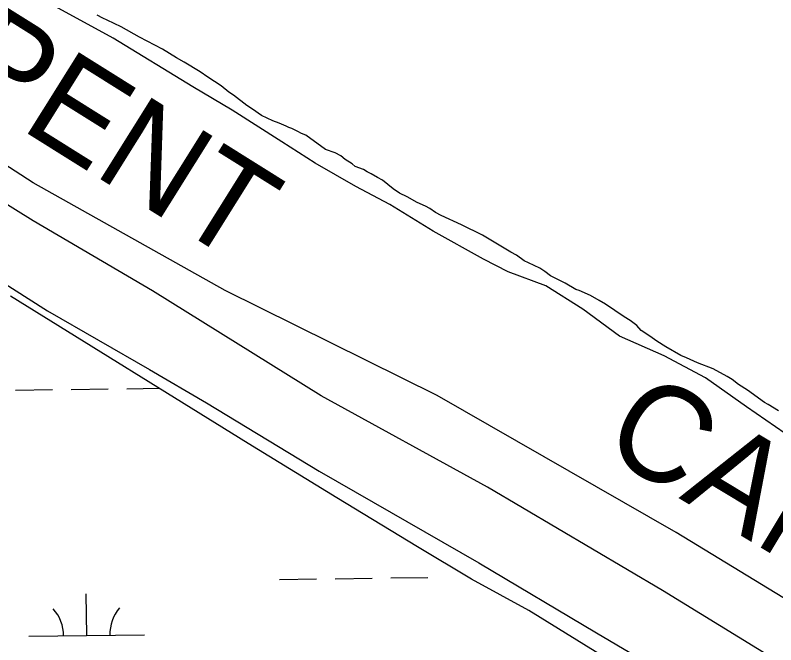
# Model space of a CAD drawing. Extents: x 3715084 to 3753216, y 488173 to 513963.
# Drawn here: x 3723011 to 3723668, y 494676 to 495219 of the extents above; entities that cross this region are included whole.
import ezdxf

# ---------------------------------------------------------------- set-up
doc = ezdxf.new("R2010")
doc.units = 0
for name, color, linetype in [('V-LEVE-TOET', 7, 'Continuous'), ('V-RIVR-IDEN', 7, 'Continuous'), ('V-SITE-VEGE', 7, 'Continuous'), ('V-TOPO-SHOR', 7, 'Continuous'), ('V-WETL-SWMP', 7, 'Continuous')]:
    doc.layers.add(name, color=color, linetype=linetype)

msp = doc.modelspace()

# ---------------------------------------------------------------- linework, layer by layer
at = {"layer": 'V-LEVE-TOET'}
for points in [[(3722560.85, 495275.38), (3722664.76, 495207.25), (3722791.13, 495122.77), (3722863.33, 495075.75), (3722954.54, 495018.2), (3723038.93, 494964.47), (3723127.18, 494913.69), (3723176.43, 494884.94), (3723273.47, 494825.97), (3723411.45, 494746.93), (3723512.88, 494686.54), (3723629.42, 494617.52), (3723761.58, 494536.98)], [(3723701.07, 494642.34), (3723569.88, 494722.89), (3723418.72, 494812.03), (3723275.41, 494891.03), (3723129.57, 494981.67), (3723026.69, 495042.04), (3722853.06, 495149.94), (3722707.62, 495252.23)]]:
    msp.add_lwpolyline(points, dxfattribs=at)
at = {"layer": 'V-SITE-VEGE'}
for p, q in [((3723086.77, 495216.86), (3723081.83, 495219.49)), ((3723090.61, 495215.31), (3723086.77, 495216.86)), ((3723102.67, 495209.56), (3723090.61, 495215.31)), ((3723118.61, 495200.63), (3723102.67, 495209.56)), ((3723138.38, 495190.14), (3723118.61, 495200.63)), ((3723150.48, 495182.76), (3723138.38, 495190.14)), ((3723157.08, 495179.08), (3723150.48, 495182.76)), ((3723170.83, 495170.65), (3723157.08, 495179.08)), ((3723177.45, 495165.88), (3723170.83, 495170.65)), ((3723189.01, 495158.5), (3723177.45, 495165.88)), ((3723195.63, 495153.19), (3723189.01, 495158.5)), ((3723199.49, 495150.54), (3723195.63, 495153.19)), ((3723211.08, 495141.53), (3723199.49, 495150.54)), ((3723216.03, 495138.36), (3723211.08, 495141.53)), ((3723223.74, 495133.07), (3723216.03, 495138.36)), ((3723233.62, 495128.37), (3723223.74, 495133.07)), ((3723239.09, 495126.3), (3723233.62, 495128.37)), ((3723245.12, 495123.7), (3723239.09, 495126.3)), ((3723247.32, 495122.65), (3723245.12, 495123.7)), ((3723250.06, 495121.62), (3723247.32, 495122.65)), ((3723255, 495119), (3723250.06, 495121.62)), ((3723258.29, 495117.43), (3723255, 495119)), ((3723262.13, 495115.87), (3723258.29, 495117.43)), ((3723279.07, 495103.5), (3723262.13, 495115.87)), ((3723287.24, 495100.84), (3723279.07, 495103.5)), ((3723292.15, 495098.16), (3723287.24, 495100.84)), ((3723295.98, 495094.93), (3723292.15, 495098.16)), ((3723301.99, 495091.17), (3723295.98, 495094.93)), ((3723304.72, 495089.01), (3723301.99, 495091.17)), ((3723311.81, 495086.35), (3723304.72, 495089.01)), ((3723315.08, 495084.2), (3723311.81, 495086.35)), ((3723318.35, 495082.59), (3723315.08, 495084.2)), ((3723323.81, 495079.37), (3723318.35, 495082.59)), ((3723328.18, 495077.23), (3723323.81, 495079.37)), ((3723337.48, 495069.69), (3723328.18, 495077.23)), ((3723342.94, 495065.93), (3723337.48, 495069.69)), ((3723349.48, 495062.72), (3723342.94, 495065.93)), ((3723358.22, 495057.89), (3723349.48, 495062.72)), ((3723365.31, 495054.68), (3723358.22, 495057.89)), ((3723369.12, 495052.53), (3723365.31, 495054.68)), ((3723374.04, 495049.31), (3723369.12, 495052.53)), ((3723378.95, 495046.63), (3723374.04, 495049.31)), ((3723396.41, 495038.61), (3723378.95, 495046.63)), ((3723414.41, 495029.5), (3723396.41, 495038.61)), ((3723438.97, 495015.01), (3723414.41, 495029.5)), ((3723443.89, 495012.33), (3723438.97, 495015.01)), ((3723450.45, 495007.49), (3723443.89, 495012.33)), ((3723454.26, 495005.88), (3723450.45, 495007.49)), ((3723464.08, 495001.06), (3723454.26, 495005.88)), ((3723468.45, 494998.38), (3723464.08, 495001.06)), ((3723473.37, 494994.61), (3723468.45, 494998.38)), ((3723485.92, 494988.18), (3723473.37, 494994.61)), ((3723495.2, 494982.82), (3723485.92, 494988.18)), ((3723497.92, 494981.75), (3723495.2, 494982.82)), ((3723507.74, 494977.48), (3723497.92, 494981.75)), ((3723515.38, 494973.18), (3723507.74, 494977.48)), ((3723520.84, 494969.96), (3723515.38, 494973.18)), ((3723536.68, 494959.21), (3723520.84, 494969.96)), ((3723542.14, 494955.99), (3723536.68, 494959.21)), ((3723547.61, 494951.68), (3723542.14, 494955.99)), ((3723551.44, 494947.36), (3723547.61, 494951.68)), ((3723559.09, 494942.53), (3723551.44, 494947.36)), ((3723565.1, 494938.23), (3723559.09, 494942.53)), ((3723572.74, 494933.39), (3723565.1, 494938.23)), ((3723585.85, 494925.88), (3723572.74, 494933.39)), ((3723590.75, 494923.74), (3723585.85, 494925.88)), ((3723600.02, 494919.46), (3723590.75, 494923.74)), ((3723613.65, 494914.13), (3723600.02, 494919.46)), ((3723625.66, 494907.69), (3723613.65, 494914.13)), ((3723630.02, 494905.01), (3723625.66, 494907.69)), ((3723635.49, 494900.7), (3723630.02, 494905.01)), ((3723643.14, 494895.87), (3723635.49, 494900.7)), ((3723657.89, 494885.11), (3723643.14, 494895.87)), ((3723661.16, 494883.5), (3723657.89, 494885.11)), ((3723669.9, 494878.13), (3723661.16, 494883.5))]:
    msp.add_line(p, q, dxfattribs=at)
at = {"layer": 'V-TOPO-SHOR'}
for points in [[(3723777.71, 494653.66), (3723581.79, 494773.03), (3723375.37, 494891.15), (3723192.52, 494982.01), (3723026.58, 495074.74), (3722844.1, 495193.04), (3722674.44, 495314.95), (3722494.23, 495442.02), (3722305.26, 495568.45), (3722101.04, 495704.68), (3722003.69, 495761.16), (3721873.55, 495830.23), (3721763.83, 495901.21), (3721742.09, 495918.56), (3721713.87, 495944.03), (3721626.17, 496037.95), (3721534.21, 496152.27), (3721432.81, 496279.95), (3721358.06, 496358.78), (3721332.21, 496381.35), (3721291.66, 496415.49), (3721155.4, 496521.3), (3721052.14, 496586.49), (3721002.08, 496612.56)], [(3723675.83, 494858.46), (3723642.37, 494881.56), (3723607.15, 494906.4), (3723571.39, 494925.39), (3723532.73, 494942.61), (3723501.02, 494965.72), (3723469.34, 494985.92), (3723436.55, 494997.93), (3723415.45, 495008.86), (3723372.06, 495033.05), (3723334.52, 495056.12), (3723305.21, 495071.66), (3723270.02, 495091.83), (3723241.27, 495110.29), (3723198.45, 495137.41), (3723164.43, 495157.59), (3723095.8, 495199.68), (3723033.06, 495234.24)]]:
    msp.add_lwpolyline(points, dxfattribs=at)
at = {"layer": 'V-WETL-SWMP'}
for p, q in [((3723212.4, 494849.89), (3723007.07, 494977.12)), ((3723011.42, 494895.9), (3723043.42, 494896.3)), ((3723059.42, 494896.5), (3723091.42, 494896.9)), ((3723107.42, 494897.1), (3723135.64, 494897.45)), ((3723288.89, 494802.96), (3723212.4, 494849.89)), ((3723358.47, 494760.56), (3723288.89, 494802.96)), ((3723405.05, 494732.86), (3723358.47, 494760.56)), ((3723239.39, 494732.56), (3723271.39, 494732.96)), ((3723287.39, 494733.16), (3723319.38, 494733.56)), ((3723335.38, 494733.76), (3723367.38, 494734.16)), ((3723454.49, 494705.76), (3723405.05, 494732.86)), ((3723072.92, 494684.05), (3723072.47, 494720.04)), ((3723611.5, 494609.07), (3723454.49, 494705.76)), ((3723022.92, 494683.42), (3723122.92, 494684.67))]:
    msp.add_line(p, q, dxfattribs=at)
for centre, start, end in [((3723017.67, 494683.83), 359.94418, 41.48784), ((3723128.15, 494685.21), 139.94418, 181.48784)]:
    msp.add_arc(centre, 35.25, start, end, dxfattribs=at)

# ---------------------------------------------------------------- texts
at = {"layer": 'V-RIVR-IDEN'}
for s, rotation, p in [(' ARPENT  ', 327.95184, (3722794.78, 495259.46)), ('   CANAL', 328.95185, (3723435.57, 494891.91))]:
    msp.add_text(s, height=83, rotation=rotation, dxfattribs=at).set_placement(p)

doc.saveas('drawing.dxf')
